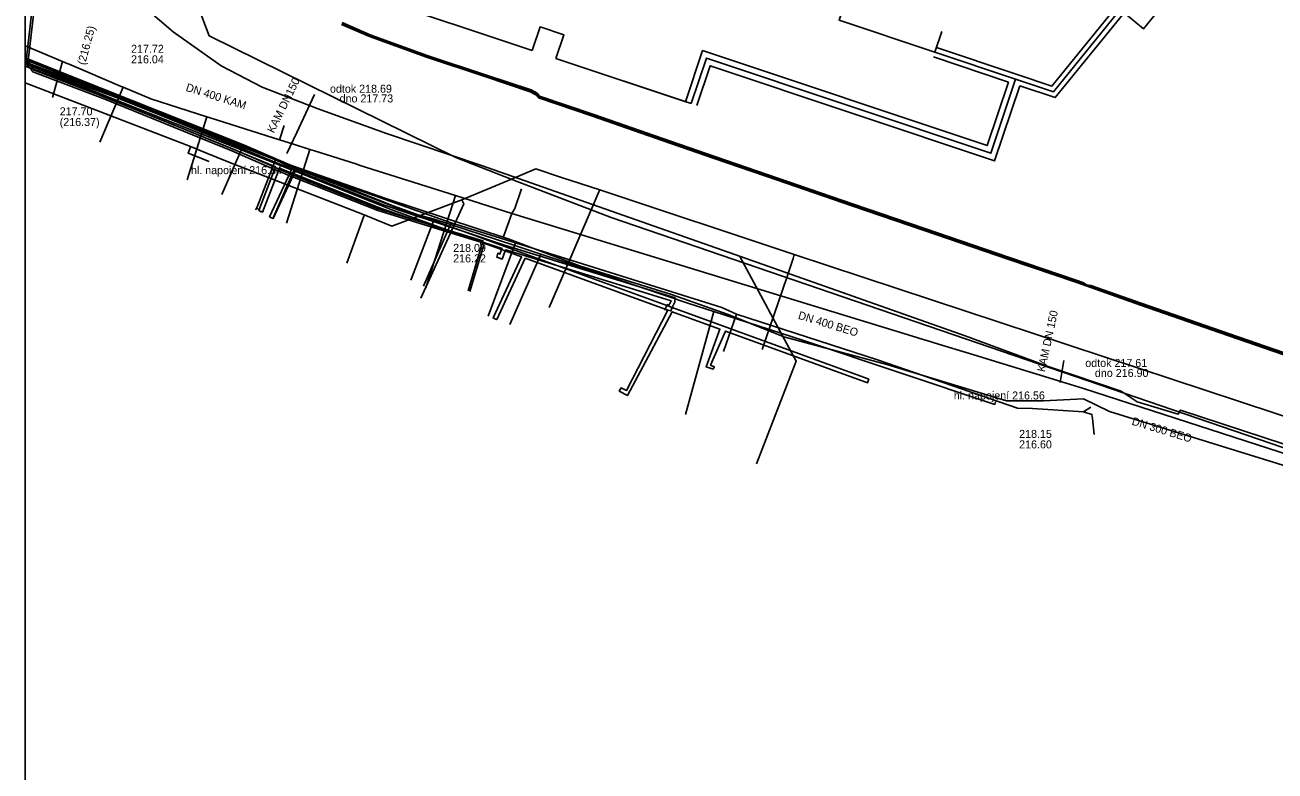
# Model space of a CAD drawing. Extents: x -598233 to -596890, y -1157848 to -1156431.
# Drawn here: x -598232.9 to -598108, y -1157453 to -1157378.5 of the extents above; entities that cross this region are included whole.
import ezdxf

# ---------------------------------------------------------------- set-up
doc = ezdxf.new("R2010")
doc.units = 0
for name, color, linetype in [('BODY', 7, 'Continuous'), ('BODY_VYSKY_CELE', 7, 'Continuous'), ('Vrstva 12', 7, 'Continuous'), ('Vrstva 13', 7, 'Continuous'), ('Vrstva 16', 7, 'Continuous'), ('Vrstva 25', 7, 'Continuous'), ('Vrstva 26', 7, 'Continuous'), ('Vrstva 42', 7, 'Continuous'), ('Vrstva 44', 7, 'Continuous'), ('Vrstva 55', 7, 'Continuous'), ('Vrstva 60', 7, 'Continuous'), ('Vrstva 9', 7, 'Continuous'), ('zajmove_uzemi', 7, 'Continuous')]:
    doc.layers.add(name, color=color, linetype=linetype)

msp = doc.modelspace()

# ---------------------------------------------------------------- linework, layer by layer
at = {"layer": 'BODY'}
msp.add_line((-598129.06, -1157411.99), (-598129.45, -1157414.2), dxfattribs=at)
msp.add_lwpolyline([(-598203.96, -1157385.39), (-598205.71, -1157389.21), (-598206.72, -1157391.3)], dxfattribs=at)
at = {"layer": 'Vrstva 12'}
msp.add_line((-598232.89, -1157382.18), (-598227.6, -1157384.31), dxfattribs=at)
for points in [[(-598227.6, -1157384.31), (-598227.7, -1157384.67)], [(-598227.6, -1157384.31), (-598219.36, -1157387.3), (-598217.85, -1157388.05), (-598207.86, -1157391.92)], [(-598207.86, -1157391.92), (-598209.71, -1157396.71)], [(-598207.24, -1157392.23), (-598207.86, -1157391.92)], [(-598192.01, -1157397.85), (-598194.39, -1157397.22), (-598206.88, -1157392.41), (-598207.24, -1157392.23)], [(-598209.71, -1157396.71), (-598209.86, -1157396.91)], [(-598209.71, -1157396.71), (-598209.31, -1157397.16)], [(-598192.01, -1157397.85), (-598194.32, -1157403.94)], [(-598181.33, -1157401.35), (-598184.04, -1157400.46), (-598192.01, -1157397.85)], [(-598181.33, -1157401.35), (-598181.74, -1157402.29)], [(-598173.53, -1157403.92), (-598181.33, -1157401.35)], [(-598181.74, -1157402.29), (-598184.45, -1157408.37)], [(-598164.05, -1157407.09), (-598166.54, -1157406.29), (-598173.53, -1157403.92)], [(-598164.05, -1157407.09), (-598166.87, -1157417.37)], [(-598164.05, -1157407.09), (-598155.1, -1157409.98), (-598135.97, -1157416.38), (-598135.91, -1157416.11)]]:
    msp.add_lwpolyline(points, dxfattribs=at)
at = {"layer": 'Vrstva 13'}
for points in [[(-597603.06, -1157619.91), (-597739.73, -1157592.24), (-597778.6, -1157583.03), (-597825.15, -1157570.63), (-597835.74, -1157567.34), (-597879.15, -1157554.13), (-597996.18, -1157497.47), (-598020.69, -1157477.67), (-598071.79, -1157432.81), (-598174.31, -1157397.68), (-598184.13, -1157393.93), (-598189.83, -1157391.7), (-598214.48, -1157379.52), (-598223.33, -1157356.15)], [(-598232.89, -1157381.85), (-598227.16, -1157384.26), (-598207.48, -1157392.06), (-598196.92, -1157395.76), (-598184.62, -1157399.84), (-598177.48, -1157402.52), (-598168.29, -1157405.4), (-598162.63, -1157407.38), (-598157.05, -1157409.62), (-598146.76, -1157412.4), (-598134.79, -1157416.02), (-598131.09, -1157416), (-598127.1, -1157415.83), (-598124.51, -1157417.07), (-598096.52, -1157425.76), (-598084.31, -1157430.69), (-598066.89, -1157440.11), (-598045.03, -1157459.42)], [(-598232.89, -1157384.22), (-598216.34, -1157390.6), (-598214.83, -1157391.24), (-598212.67, -1157392.09), (-598198.99, -1157397.44), (-598196.23, -1157398.57), (-598189.25, -1157395.92), (-598184.28, -1157393.87), (-598181.83, -1157392.82), (-598179.26, -1157393.68), (-598175.45, -1157394.92), (-598156.01, -1157401.39), (-598097.7, -1157420.65), (-598082.54, -1157425.76), (-598067.41, -1157435.12), (-598029.33, -1157468.56), (-598025.42, -1157473.26), (-598024.7, -1157474.16)], [(-598216.34, -1157390.6), (-598216.38, -1157390.72), (-598216.6, -1157391.26), (-598214.49, -1157392.08)], [(-598175.45, -1157394.92), (-598175.55, -1157395.14), (-598176.31, -1157396.92), (-598180.52, -1157406.69)], [(-598189.25, -1157395.92), (-598189.15, -1157396.12), (-598189.05, -1157396.31), (-598193.33, -1157405.76)], [(-598198.99, -1157397.44), (-598199.03, -1157397.55), (-598200.74, -1157402.24)], [(-598156.01, -1157401.39), (-598156.12, -1157401.78), (-598156.76, -1157403.69), (-598159.21, -1157410.87)]]:
    msp.add_lwpolyline(points, dxfattribs=at)
at = {"layer": 'Vrstva 16'}
for points in [[(-598232.89, -1157381.73), (-598227.82, -1157383.75), (-598211.05, -1157390.43), (-598205.88, -1157392.66), (-598205.18, -1157392.96), (-598190.31, -1157398.23), (-598183.87, -1157400.23), (-598163.25, -1157406.7), (-598161.78, -1157407.36), (-598147.69, -1157411.91), (-598133.72, -1157416.74), (-598132.19, -1157416.78), (-598127.12, -1157417.1)], [(-598211.05, -1157390.43), (-598213.22, -1157395.38)], [(-598205.88, -1157392.66), (-598208.04, -1157397.66)], [(-598190.31, -1157398.23), (-598193.07, -1157404.57)], [(-598183.87, -1157400.23), (-598186.59, -1157407.55)], [(-598161.78, -1157407.36), (-598163.1, -1157411.08)], [(-598126.37, -1157416.65), (-598127.12, -1157417.1)], [(-598127.12, -1157417.1), (-598126.26, -1157417.38), (-598126.21, -1157417.78)], [(-598126.21, -1157417.78), (-598126.03, -1157419.39)]]:
    msp.add_lwpolyline(points, dxfattribs=at)
at = {"layer": 'Vrstva 25'}
for p, q in [((-598202.83, -1157374.11), (-598182.2, -1157381.01)), ((-598141.27, -1157379.11), (-598141.95, -1157381.17)), ((-598133.89, -1157383.86), (-598141.95, -1157381.17)), ((-598179.83, -1157381.8), (-598166.31, -1157386.31))]:
    msp.add_line(p, q, dxfattribs=at)
for points in [[(-598141.95, -1157381.17), (-598151.53, -1157377.97), (-598144.35, -1157356.47), (-598148.01, -1157355.24), (-598147.31, -1157353.27), (-598172.61, -1157344.31), (-598170.87, -1157336.15), (-598168.33, -1157328.56), (-598169.76, -1157328.09), (-598166.08, -1157317.09)], [(-598133.89, -1157383.86), (-598130.1, -1157385.13), (-598123.13, -1157376.54)], [(-598182.2, -1157381.01), (-598181.41, -1157378.64), (-598179.04, -1157379.43), (-598179.83, -1157381.8)], [(-598166.31, -1157386.31), (-598164.79, -1157381.76), (-598136.37, -1157391.27), (-598133.89, -1157383.86)]]:
    msp.add_lwpolyline(points, dxfattribs=at)
at = {"layer": 'Vrstva 26'}
for p, q in [((-598202.35, -1157374.27), (-598182.2, -1157381.01)), ((-598134.62, -1157384.15), (-598142.11, -1157381.64)), ((-598133.73, -1157383.39), (-598141.79, -1157380.69)), ((-598179.83, -1157381.8), (-598166.74, -1157386.17))]:
    msp.add_line(p, q, dxfattribs=at)
for points in [[(-598141.95, -1157381.17), (-598151.53, -1157377.97), (-598144.35, -1157356.47), (-598148.01, -1157355.24), (-598147.31, -1157353.27), (-598172.61, -1157344.31), (-598170.87, -1157336.15), (-598168.33, -1157328.56), (-598169.76, -1157328.09), (-598166.08, -1157317.09)], [(-598121.16, -1157374.91), (-598119.22, -1157376.49), (-598121.11, -1157378.82), (-598123.05, -1157377.24)], [(-598133.73, -1157383.39), (-598130.27, -1157384.55), (-598123.2, -1157375.84)], [(-598133.48, -1157384.53), (-598129.93, -1157385.71), (-598123.05, -1157377.24)], [(-598134.62, -1157384.15), (-598136.74, -1157390.51), (-598165.17, -1157381), (-598166.88, -1157386.12)], [(-598133.48, -1157384.53), (-598135.99, -1157392.03), (-598164.41, -1157382.52), (-598165.74, -1157386.51)]]:
    msp.add_lwpolyline(points, dxfattribs=at)
at = {"layer": 'Vrstva 42'}
for points in [[(-598188.6, -1157405.01), (-598187.3, -1157400.64), (-598187.33, -1157400.17), (-598197.64, -1157397), (-598206.16, -1157393.64), (-598206.36, -1157393.56), (-598206.53, -1157393.49), (-598207.57, -1157393.04), (-598207.94, -1157392.88), (-598212.22, -1157391.02), (-598224.9, -1157385.88), (-598232.12, -1157383.14), (-598232.26, -1157382.91), (-598232.43, -1157382.73), (-598232.64, -1157382.5), (-598232.65, -1157382.43), (-598232.68, -1157382.2), (-598232.71, -1157381.97), (-598232.74, -1157381.74), (-598232.25, -1157377.37)], [(-598188.42, -1157405.09), (-598187.1, -1157400.66), (-598187.12, -1157400.23), (-598187.13, -1157400.16), (-598187.13, -1157400.01), (-598190.72, -1157398.92), (-598192.9, -1157398.25), (-598197.58, -1157396.82), (-598206.08, -1157393.46), (-598206.28, -1157393.38), (-598206.45, -1157393.31), (-598207.5, -1157392.85), (-598207.87, -1157392.69), (-598211.05, -1157391.31), (-598212.14, -1157390.84), (-598217, -1157388.87), (-598221.84, -1157386.9), (-598224.82, -1157385.7), (-598225.79, -1157385.33), (-598231.98, -1157382.98), (-598232.04, -1157382.88), (-598232.1, -1157382.79), (-598232.32, -1157382.56), (-598232.46, -1157382.41), (-598232.47, -1157382.29), (-598232.5, -1157382.06), (-598232.54, -1157381.74), (-598232.05, -1157377.43)], [(-598232.89, -1157381.9), (-598232.71, -1157381.97), (-598232.5, -1157382.06), (-598196.1, -1157396.53), (-598189.03, -1157399.1), (-598179.75, -1157402.48), (-598168.75, -1157406.49), (-598168.2, -1157406.69), (-598148.74, -1157413.77), (-598148.57, -1157413.81), (-598148.68, -1157414.21), (-598148.87, -1157414.14), (-598162.89, -1157409.04), (-598164.38, -1157412.46), (-598164.01, -1157412.61), (-598164.12, -1157412.84), (-598164.82, -1157412.62), (-598163.45, -1157408.84), (-598168.21, -1157407.11), (-598172.68, -1157415.49), (-598173.51, -1157415.05), (-598173.32, -1157414.72), (-598172.77, -1157414.97), (-598168.64, -1157406.97), (-598168.63, -1157406.95), (-598168.93, -1157406.84), (-598182.89, -1157401.76), (-598185.75, -1157407.9), (-598185.93, -1157407.82), (-598186.11, -1157407.73), (-598183.27, -1157401.63), (-598184.89, -1157401.04), (-598185.26, -1157400.9), (-598187.12, -1157400.23), (-598189.16, -1157399.48), (-598190.72, -1157398.92), (-598196.24, -1157396.91), (-598205.9, -1157393.07), (-598206.02, -1157393.34), (-598206.08, -1157393.46), (-598206.16, -1157393.64), (-598208.08, -1157397.79), (-598208.27, -1157397.71), (-598208.45, -1157397.62), (-598206.53, -1157393.49), (-598206.45, -1157393.31), (-598206.4, -1157393.2), (-598206.27, -1157392.92), (-598232.32, -1157382.56), (-598232.65, -1157382.43), (-598232.89, -1157382.33)], [(-598232.89, -1157382.55), (-598232.43, -1157382.73), (-598232.04, -1157382.88), (-598228.09, -1157384.41), (-598225.79, -1157385.33), (-598221.84, -1157386.9), (-598219.67, -1157387.77), (-598217, -1157388.87), (-598211.05, -1157391.31), (-598207.84, -1157392.63), (-598207.87, -1157392.69), (-598207.94, -1157392.88), (-598209.52, -1157396.99), (-598209.14, -1157397.15), (-598207.57, -1157393.04), (-598207.5, -1157392.85), (-598207.47, -1157392.77), (-598206.4, -1157393.2), (-598206.02, -1157393.34), (-598197.2, -1157396.81), (-598194.83, -1157397.61), (-598192.9, -1157398.25), (-598189.16, -1157399.48), (-598187.13, -1157400.16), (-598185.22, -1157400.79), (-598185.26, -1157400.9), (-598185.43, -1157401.34), (-598185.64, -1157401.27), (-598185.75, -1157401.64), (-598185.2, -1157401.84), (-598184.89, -1157401.04), (-598184.83, -1157400.91), (-598179.75, -1157402.48), (-598168.33, -1157406.02), (-598168.54, -1157406.48), (-598168.7, -1157406.4), (-598168.75, -1157406.49), (-598168.93, -1157406.84), (-598168.97, -1157406.9), (-598168.64, -1157406.97), (-598168.36, -1157407.03), (-598168.2, -1157406.69), (-598167.94, -1157406.14), (-598167.93, -1157405.73), (-598185.07, -1157400.42), (-598189.03, -1157399.1), (-598194.7, -1157397.23), (-598197.06, -1157396.43), (-598207.6, -1157392.3), (-598219.52, -1157387.4), (-598227.95, -1157384.04), (-598232.47, -1157382.29), (-598232.68, -1157382.2), (-598232.89, -1157382.12)]]:
    msp.add_lwpolyline(points, dxfattribs=at)
at = {"layer": 'Vrstva 44'}
for p, q in [((-598201.22, -1157378.3), (-598198.42, -1157379.51)), ((-598198.42, -1157379.51), (-598192.72, -1157381.58)), ((-598192.72, -1157381.58), (-598186.91, -1157383.52)), ((-598186.91, -1157383.52), (-598182.35, -1157385.03)), ((-598182.35, -1157385.03), (-598181.78, -1157385.34)), ((-598181.78, -1157385.34), (-598181.52, -1157385.64)), ((-598181.52, -1157385.64), (-598176.16, -1157387.46)), ((-598176.16, -1157387.46), (-598169.19, -1157389.89)), ((-598169.19, -1157389.89), (-598163.98, -1157391.68)), ((-598163.98, -1157391.68), (-598157.67, -1157393.85)), ((-598157.67, -1157393.85), (-598150.23, -1157396.42)), ((-598150.23, -1157396.42), (-598143, -1157398.9)), ((-598143, -1157398.9), (-598134.55, -1157401.79)), ((-598134.55, -1157401.79), (-598127.86, -1157404.05)), ((-598127.86, -1157404.05), (-598126.8, -1157404.43)), ((-598126.8, -1157404.43), (-598121.38, -1157406.36)), ((-598121.38, -1157406.36), (-598113.43, -1157409.12)), ((-598113.43, -1157409.12), (-598106.3, -1157411.59))]:
    msp.add_line(p, q, dxfattribs=at)
for points in [[(-598201.26, -1157378.39), (-598198.46, -1157379.6), (-598192.75, -1157381.67), (-598186.94, -1157383.61), (-598182.39, -1157385.12), (-598181.84, -1157385.42), (-598181.58, -1157385.73), (-598176.19, -1157387.55), (-598169.22, -1157389.99), (-598164.01, -1157391.78), (-598157.7, -1157393.95), (-598150.26, -1157396.52), (-598143.03, -1157399), (-598134.58, -1157401.89), (-598127.89, -1157404.14), (-598126.83, -1157404.52), (-598121.41, -1157406.45), (-598113.46, -1157409.21), (-598106.33, -1157411.69)], [(-598201.18, -1157378.21), (-598198.38, -1157379.42), (-598192.69, -1157381.49), (-598186.88, -1157383.43), (-598182.31, -1157384.94), (-598181.72, -1157385.26), (-598181.46, -1157385.55), (-598176.13, -1157387.36), (-598169.16, -1157389.8), (-598163.95, -1157391.58), (-598157.64, -1157393.76), (-598150.2, -1157396.32), (-598142.97, -1157398.8), (-598134.52, -1157401.7), (-598127.83, -1157403.96), (-598127.17, -1157404.19), (-598126.8, -1157404.43), (-598126.36, -1157404.48), (-598121.35, -1157406.27), (-598113.4, -1157409.03), (-598106.27, -1157411.5)]]:
    msp.add_lwpolyline(points, dxfattribs=at)
at = {"layer": 'Vrstva 55'}
for points in [[(-598218.18, -1157356.3), (-598218.44, -1157362.45), (-598228.48, -1157367.35), (-598226.58, -1157370.49), (-598225.08, -1157372.46), (-598222.17, -1157375.6), (-598218.08, -1157379.15), (-598213.28, -1157382.53), (-598209.19, -1157384.66), (-598203.68, -1157386.79), (-598196.75, -1157389.28), (-598187.27, -1157392.5), (-598161.39, -1157401.6), (-598138.93, -1157409.53), (-598130.64, -1157412.57), (-598123.35, -1157415.05), (-598121.75, -1157416.12), (-598117.66, -1157417.36), (-598117.4, -1157416.94), (-598096.69, -1157423.76)], [(-598161.45, -1157401.58), (-598155.81, -1157412.04), (-598159.79, -1157422.3)]]:
    msp.add_lwpolyline(points, dxfattribs=at)
at = {"layer": 'Vrstva 60'}
msp.add_lwpolyline([(-598232.89, -1156430.86), (-598232.89, -1157835.58), (-598232.81, -1157835.6), (-598231.24, -1157835.95), (-598223.73, -1157837.73), (-598218.75, -1157838.85), (-598190.54, -1157845.18), (-598175.89, -1157848.46), (-598170.51, -1157848.46), (-598170.38, -1157848.22), (-598166.89, -1157841.65), (-598165.3, -1157838.66), (-598164.37, -1157836.9), (-598161.86, -1157832.18), (-598161.19, -1157830.95), (-598160.05, -1157828.86), (-598157.63, -1157824.55), (-598144.71, -1157839.14), (-598136.41, -1157848.46), (-597003.66, -1157848.46)], dxfattribs=at)
at = {"layer": 'Vrstva 9'}
for p, q in [((-598230.13, -1157385.71), (-598229.15, -1157382.1)), ((-598225.42, -1157390.17), (-598223.08, -1157384.67)), ((-598216.7, -1157393.93), (-598214.72, -1157387.62)), ((-598207, -1157388.5), (-598207.45, -1157389.93)), ((-598206.75, -1157398.25), (-598204.43, -1157390.88)), ((-598192.83, -1157404.73), (-598189.86, -1157395.5)), ((-598185.11, -1157399.7), (-598184.23, -1157397.29))]:
    msp.add_line(p, q, dxfattribs=at)
for points in [[(-598220.33, -1157385.84), (-598223.08, -1157384.67), (-598223.27, -1157384.59), (-598228.49, -1157382.38), (-598228.67, -1157382.3), (-598229.15, -1157382.1), (-598232.89, -1157380.52)], [(-598184.23, -1157397.29), (-598189.02, -1157395.77), (-598189.86, -1157395.5), (-598199.39, -1157392.48), (-598199.83, -1157392.34), (-598203.96, -1157391.03), (-598204.43, -1157390.88), (-598206.05, -1157390.37), (-598207.01, -1157390.07), (-598207.45, -1157389.93), (-598214.39, -1157387.72), (-598214.72, -1157387.62), (-598220.33, -1157385.84)], [(-598183.26, -1157394.81), (-598183.95, -1157396.79), (-598184.23, -1157397.29)], [(-598127.11, -1157414.78), (-598128.83, -1157414.26), (-598138.51, -1157411.29), (-598141.61, -1157410.34), (-598142.77, -1157409.99), (-598143.13, -1157409.88), (-598144.19, -1157409.55), (-598184.23, -1157397.29)], [(-598127.11, -1157414.78), (-598097.15, -1157424.48), (-598096.82, -1157424.52), (-598096.63, -1157424.51), (-598096.48, -1157424.47)]]:
    msp.add_lwpolyline(points, dxfattribs=at)
at = {"layer": 'zajmove_uzemi'}
msp.add_lwpolyline([(-598232.89, -1156430.86), (-596890.46, -1156430.86), (-596890.46, -1157848.46), (-598232.89, -1157848.46)], close=True, dxfattribs=at)

# ---------------------------------------------------------------- texts
at = {"layer": 'BODY_VYSKY_CELE'}
for s, rotation, p in [('KAM DN150', 63.7702, (-598208.02, -1157389.32)), ('KAM DN 150', 77.8077, (-598130.97, -1157413.18))]:
    msp.add_text(s, height=0.8, rotation=rotation, dxfattribs=at).set_placement(p)
for s, p in [('odtok 218.69', (-598202.41, -1157385.22)), ('dno 217.73', (-598201.45, -1157386.19)), ('hl. napojení 216.34', (-598216.31, -1157393.36)), ('odtok 217.61', (-598126.93, -1157412.63)), ('dno 216.90', (-598125.97, -1157413.63)), ('hl. napojení 216.56', (-598140.07, -1157415.88))]:
    msp.add_text(s, height=0.8, dxfattribs=at).set_placement(p)
at = {"layer": 'Vrstva 12'}
for s, rotation, p in [('(216.25)', 74.8142, (-598226.9, -1157382.5)), ('DN 400 KAM', 342.538, (-598216.88, -1157385.02)), ('DN 400 BEO', 343.0265, (-598155.69, -1157407.8)), ('DN 300 BEO', 343.0871, (-598122.34, -1157418.39))]:
    msp.add_text(s, height=0.8, rotation=rotation, dxfattribs=at).set_placement(p)
for s, p in [('217.72', (-598222.29, -1157381.23)), ('216.04', (-598222.29, -1157382.28)), ('217.70', (-598229.42, -1157387.48)), ('(216.37)', (-598229.42, -1157388.55)), ('218.09', (-598190.1, -1157401.13)), ('216.22', (-598190.1, -1157402.18)), ('218.15', (-598133.54, -1157419.72)), ('216.60', (-598133.54, -1157420.77))]:
    msp.add_text(s, height=0.8, dxfattribs=at).set_placement(p)

doc.saveas('drawing.dxf')
